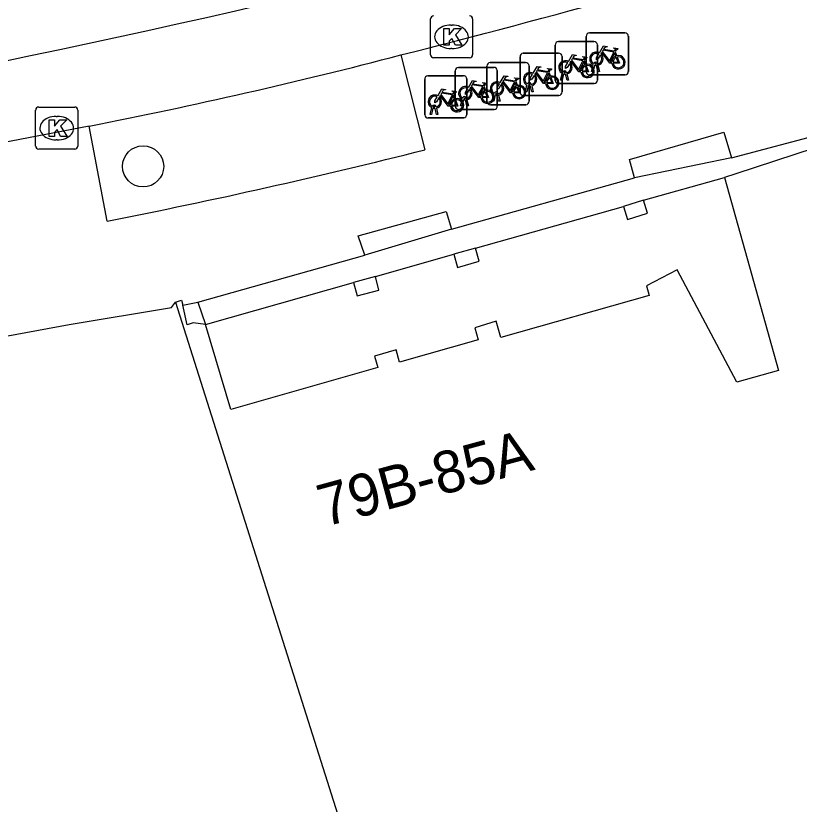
# Model space of a CAD drawing. Extents: x 160664 to 161506, y 382245 to 383288.
# Drawn here: x 161061.09 to 161079.7, y 382914.09 to 382932.82 of the extents above; entities that cross this region are included whole.
import ezdxf

# ---------------------------------------------------------------- set-up
doc = ezdxf.new("R2010")
doc.units = 0
for name, color, linetype in [('IMGEO_Boom', 7, 'Continuous'), ('IMGEO_Fietsenrek', 7, 'Continuous'), ('IMGEO_Kolk', 7, 'Continuous'), ('IMGEO_Pand', 7, 'Continuous'), ('IMGEO_Pand_nummerreeks', 7, 'Continuous'), ('IMGEO_Rijbaan_lokaal_gesloten', 7, 'Continuous'), ('IMGEO_Voetpad_open', 7, 'Continuous')]:
    doc.layers.add(name, color=color, linetype=linetype)

msp = doc.modelspace()

# ---------------------------------------------------------------- linework, layer by layer
at = {"layer": 'IMGEO_Boom'}
msp.add_circle((161064.113, 382929.242), 0.489, dxfattribs=at)
at = {"layer": 'IMGEO_Fietsenrek'}
for p, q in [((161074.713, 382932.414), (161075.554, 382932.414)), ((161075.554, 382932.414), (161074.713, 382932.414)), ((161074.638, 382931.489), (161074.638, 382932.33)), ((161074.638, 382932.33), (161074.638, 382931.489)), ((161075.638, 382932.339), (161075.638, 382931.498)), ((161075.638, 382931.498), (161075.638, 382932.339)), ((161073.903, 382931.283), (161073.903, 382932.124)), ((161073.903, 382932.124), (161073.903, 382931.283)), ((161073.978, 382932.208), (161074.819, 382932.208)), ((161074.819, 382932.208), (161073.978, 382932.208)), ((161074.903, 382932.133), (161074.903, 382931.292)), ((161074.903, 382931.292), (161074.903, 382932.133)), ((161073.065, 382931.004), (161073.065, 382931.845)), ((161073.065, 382931.845), (161073.065, 382931.004)), ((161073.14, 382931.929), (161073.981, 382931.929)), ((161073.981, 382931.929), (161073.14, 382931.929)), ((161074.065, 382931.854), (161074.065, 382931.013)), ((161074.065, 382931.013), (161074.065, 382931.854)), ((161075.325, 382931.963), (161075.361, 382931.868)), ((161072.354, 382931.707), (161073.195, 382931.707)), ((161073.195, 382931.707), (161072.354, 382931.707)), ((161074.59, 382931.757), (161074.626, 382931.662)), ((161074.765, 382931.498), (161074.804, 382931.658)), ((161074.876, 382931.67), (161074.875, 382931.674)), ((161074.907, 382931.681), (161074.908, 382931.674)), ((161071.526, 382930.669), (161071.526, 382931.51)), ((161071.526, 382931.51), (161071.526, 382930.669)), ((161071.601, 382931.594), (161072.442, 382931.594)), ((161072.442, 382931.594), (161071.601, 382931.594)), ((161072.279, 382930.782), (161072.279, 382931.623)), ((161072.279, 382931.623), (161072.279, 382930.782)), ((161072.526, 382931.519), (161072.526, 382930.678)), ((161072.526, 382930.678), (161072.526, 382931.519)), ((161073.279, 382931.632), (161073.279, 382930.791)), ((161073.279, 382930.791), (161073.279, 382931.632)), ((161073.752, 382931.478), (161073.788, 382931.383)), ((161074.172, 382931.475), (161074.173, 382931.468)), ((161074.799, 382931.498), (161074.765, 382931.498)), ((161074.834, 382931.646), (161074.799, 382931.498)), ((161074.917, 382931.498), (161074.883, 382931.64)), ((161074.915, 382931.644), (161074.95, 382931.498)), ((161074.95, 382931.498), (161074.917, 382931.498)), ((161070.802, 382930.469), (161070.802, 382931.31)), ((161070.802, 382931.31), (161070.802, 382930.469)), ((161070.877, 382931.394), (161071.718, 382931.394)), ((161071.718, 382931.394), (161070.877, 382931.394)), ((161071.802, 382931.319), (161071.802, 382930.478)), ((161071.802, 382930.478), (161071.802, 382931.319)), ((161074.03, 382931.292), (161074.069, 382931.452)), ((161074.064, 382931.292), (161074.03, 382931.292)), ((161074.099, 382931.44), (161074.064, 382931.292)), ((161074.141, 382931.464), (161074.14, 382931.468)), ((161074.182, 382931.292), (161074.148, 382931.434)), ((161074.18, 382931.438), (161074.215, 382931.292)), ((161074.215, 382931.292), (161074.182, 382931.292)), ((161075.563, 382931.414), (161074.722, 382931.414)), ((161074.722, 382931.414), (161075.563, 382931.414)), ((161072.213, 382931.143), (161072.249, 382931.048)), ((161072.966, 382931.256), (161073.002, 382931.161)), ((161073.192, 382931.013), (161073.231, 382931.173)), ((161073.261, 382931.161), (161073.226, 382931.013)), ((161073.303, 382931.185), (161073.302, 382931.189)), ((161073.344, 382931.013), (161073.31, 382931.155)), ((161073.334, 382931.196), (161073.335, 382931.189)), ((161073.342, 382931.159), (161073.377, 382931.013)), ((161074.828, 382931.208), (161073.987, 382931.208)), ((161073.987, 382931.208), (161074.828, 382931.208)), ((161071.489, 382930.943), (161071.525, 382930.848)), ((161072.406, 382930.791), (161072.445, 382930.951)), ((161072.475, 382930.939), (161072.44, 382930.791)), ((161072.517, 382930.963), (161072.516, 382930.967)), ((161072.558, 382930.791), (161072.524, 382930.933)), ((161072.548, 382930.974), (161072.549, 382930.967)), ((161072.556, 382930.937), (161072.591, 382930.791)), ((161073.99, 382930.929), (161073.149, 382930.929)), ((161073.149, 382930.929), (161073.99, 382930.929)), ((161073.226, 382931.013), (161073.192, 382931.013)), ((161073.377, 382931.013), (161073.344, 382931.013)), ((161071.653, 382930.678), (161071.692, 382930.838)), ((161071.722, 382930.826), (161071.687, 382930.678)), ((161071.764, 382930.85), (161071.763, 382930.854)), ((161071.805, 382930.678), (161071.771, 382930.82)), ((161071.795, 382930.861), (161071.796, 382930.854)), ((161071.803, 382930.824), (161071.838, 382930.678)), ((161072.44, 382930.791), (161072.406, 382930.791)), ((161072.591, 382930.791), (161072.558, 382930.791)), ((161070.929, 382930.478), (161070.968, 382930.638)), ((161070.998, 382930.626), (161070.963, 382930.478)), ((161071.04, 382930.65), (161071.039, 382930.654)), ((161071.081, 382930.478), (161071.047, 382930.62)), ((161071.071, 382930.661), (161071.072, 382930.654)), ((161071.079, 382930.624), (161071.114, 382930.478)), ((161072.451, 382930.594), (161071.61, 382930.594)), ((161071.61, 382930.594), (161072.451, 382930.594)), ((161071.687, 382930.678), (161071.653, 382930.678)), ((161071.838, 382930.678), (161071.805, 382930.678)), ((161073.204, 382930.707), (161072.363, 382930.707)), ((161072.363, 382930.707), (161073.204, 382930.707)), ((161071.727, 382930.394), (161070.886, 382930.394)), ((161070.886, 382930.394), (161071.727, 382930.394)), ((161070.963, 382930.478), (161070.929, 382930.478)), ((161071.114, 382930.478), (161071.081, 382930.478))]:
    msp.add_line(p, q, dxfattribs=at)
for points in [[(161074.951, 382931.94), (161075.046, 382932.104), (161075.132, 382932.09), (161075.134, 382932.081), (161075.078, 382932.07), (161075.051, 382932.025), (161075.307, 382931.984)], [(161075.307, 382931.984), (161075.332, 382932.033), (161075.326, 382932.037), (161075.303, 382932.041), (161075.291, 382932.048), (161075.29, 382932.051), (161075.292, 382932.056), (161075.387, 382932.041), (161075.389, 382932.031), (161075.379, 382932.018), (161075.367, 382932.012), (161075.353, 382932.018), (161075.325, 382931.963)], [(161074.216, 382931.734), (161074.311, 382931.898), (161074.397, 382931.884), (161074.399, 382931.875), (161074.343, 382931.864), (161074.316, 382931.819), (161074.572, 382931.778)], [(161074.572, 382931.778), (161074.597, 382931.827), (161074.591, 382931.831), (161074.568, 382931.835), (161074.556, 382931.842), (161074.555, 382931.845), (161074.557, 382931.85), (161074.652, 382931.835), (161074.654, 382931.825), (161074.644, 382931.812), (161074.632, 382931.806), (161074.618, 382931.812), (161074.59, 382931.757)], [(161074.972, 382931.888), (161074.92, 382931.798), (161074.88, 382931.773), (161074.881, 382931.82), (161074.936, 382931.914)], [(161075.247, 382931.696), (161075.197, 382931.696), (161075.006, 382931.947), (161074.987, 382931.915)], [(161075.294, 382931.959), (161075.037, 382932), (161075.02, 382931.971), (161075.187, 382931.751), (161075.294, 382931.959)], [(161075.342, 382931.861), (161075.312, 382931.938), (161075.203, 382931.72), (161075.246, 382931.72)], [(161074.237, 382931.682), (161074.185, 382931.592), (161074.145, 382931.567), (161074.146, 382931.614), (161074.201, 382931.708)], [(161074.512, 382931.49), (161074.462, 382931.49), (161074.271, 382931.741), (161074.252, 382931.709)], [(161074.559, 382931.753), (161074.302, 382931.794), (161074.285, 382931.765), (161074.452, 382931.545), (161074.559, 382931.753)], [(161074.607, 382931.655), (161074.577, 382931.732), (161074.468, 382931.514), (161074.511, 382931.514)], [(161075.276, 382931.72), (161075.396, 382931.719), (161075.352, 382931.833)], [(161075.372, 382931.84), (161075.427, 382931.695), (161075.277, 382931.695)], [(161073.378, 382931.455), (161073.473, 382931.619), (161073.559, 382931.605), (161073.561, 382931.596), (161073.505, 382931.585), (161073.478, 382931.54), (161073.734, 382931.499)], [(161073.721, 382931.474), (161073.464, 382931.515), (161073.447, 382931.486), (161073.614, 382931.266), (161073.721, 382931.474)], [(161073.734, 382931.499), (161073.759, 382931.548), (161073.753, 382931.552), (161073.73, 382931.556), (161073.718, 382931.563), (161073.717, 382931.566), (161073.719, 382931.571), (161073.814, 382931.556), (161073.816, 382931.546), (161073.806, 382931.533), (161073.794, 382931.527), (161073.78, 382931.533), (161073.752, 382931.478)], [(161074.541, 382931.514), (161074.661, 382931.513), (161074.617, 382931.627)], [(161074.637, 382931.634), (161074.692, 382931.489), (161074.542, 382931.489)], [(161071.839, 382931.12), (161071.934, 382931.284), (161072.02, 382931.27), (161072.022, 382931.261), (161071.966, 382931.25), (161071.939, 382931.205), (161072.195, 382931.164)], [(161072.592, 382931.233), (161072.687, 382931.397), (161072.773, 382931.383), (161072.775, 382931.374), (161072.719, 382931.363), (161072.692, 382931.318), (161072.948, 382931.277)], [(161072.935, 382931.252), (161072.678, 382931.293), (161072.661, 382931.264), (161072.828, 382931.044), (161072.935, 382931.252)], [(161072.948, 382931.277), (161072.973, 382931.326), (161072.967, 382931.33), (161072.944, 382931.334), (161072.932, 382931.341), (161072.931, 382931.344), (161072.933, 382931.349), (161073.028, 382931.334), (161073.03, 382931.324), (161073.02, 382931.311), (161073.008, 382931.305), (161072.994, 382931.311), (161072.966, 382931.256)], [(161073.399, 382931.403), (161073.347, 382931.313), (161073.307, 382931.288), (161073.308, 382931.335), (161073.363, 382931.429)], [(161073.674, 382931.211), (161073.624, 382931.211), (161073.433, 382931.462), (161073.414, 382931.43)], [(161073.769, 382931.376), (161073.739, 382931.453), (161073.63, 382931.235), (161073.673, 382931.235)], [(161073.703, 382931.235), (161073.823, 382931.234), (161073.779, 382931.348)], [(161073.799, 382931.355), (161073.854, 382931.21), (161073.704, 382931.21)], [(161072.135, 382930.876), (161072.085, 382930.876), (161071.894, 382931.127), (161071.875, 382931.095)], [(161072.182, 382931.139), (161071.925, 382931.18), (161071.908, 382931.151), (161072.075, 382930.931), (161072.182, 382931.139)], [(161072.23, 382931.041), (161072.2, 382931.118), (161072.091, 382930.9), (161072.134, 382930.9)], [(161072.195, 382931.164), (161072.22, 382931.213), (161072.214, 382931.217), (161072.191, 382931.221), (161072.179, 382931.228), (161072.178, 382931.231), (161072.18, 382931.236), (161072.275, 382931.221), (161072.277, 382931.211), (161072.267, 382931.198), (161072.255, 382931.192), (161072.241, 382931.198), (161072.213, 382931.143)], [(161072.613, 382931.181), (161072.561, 382931.091), (161072.521, 382931.066), (161072.522, 382931.113), (161072.577, 382931.207)], [(161072.888, 382930.989), (161072.838, 382930.989), (161072.647, 382931.24), (161072.628, 382931.208)], [(161072.983, 382931.154), (161072.953, 382931.231), (161072.844, 382931.013), (161072.887, 382931.013)], [(161072.917, 382931.013), (161073.037, 382931.012), (161072.993, 382931.126)], [(161073.013, 382931.133), (161073.068, 382930.988), (161072.918, 382930.988)], [(161071.115, 382930.92), (161071.21, 382931.084), (161071.296, 382931.07), (161071.298, 382931.061), (161071.242, 382931.05), (161071.215, 382931.005), (161071.471, 382930.964)], [(161071.411, 382930.676), (161071.361, 382930.676), (161071.17, 382930.927), (161071.151, 382930.895)], [(161071.458, 382930.939), (161071.201, 382930.98), (161071.184, 382930.951), (161071.351, 382930.731), (161071.458, 382930.939)], [(161071.506, 382930.841), (161071.476, 382930.918), (161071.367, 382930.7), (161071.41, 382930.7)], [(161071.471, 382930.964), (161071.496, 382931.013), (161071.49, 382931.017), (161071.467, 382931.021), (161071.455, 382931.028), (161071.454, 382931.031), (161071.456, 382931.036), (161071.551, 382931.021), (161071.553, 382931.011), (161071.543, 382930.998), (161071.531, 382930.992), (161071.517, 382930.998), (161071.489, 382930.943)], [(161071.86, 382931.068), (161071.808, 382930.978), (161071.768, 382930.953), (161071.769, 382931), (161071.824, 382931.094)], [(161072.164, 382930.9), (161072.284, 382930.899), (161072.24, 382931.013)], [(161072.26, 382931.02), (161072.315, 382930.875), (161072.165, 382930.875)], [(161071.136, 382930.868), (161071.084, 382930.778), (161071.044, 382930.753), (161071.045, 382930.8), (161071.1, 382930.894)], [(161071.44, 382930.7), (161071.56, 382930.699), (161071.516, 382930.813)], [(161071.536, 382930.82), (161071.591, 382930.675), (161071.441, 382930.675)]]:
    msp.add_lwpolyline(points, dxfattribs=at)
for centre, radius, start, end in [((161074.716, 382932.336), 0.0779, 92.4484, 184.2845), ((161074.716, 382932.336), 0.0779, 92.4484, 184.2845), ((161075.56, 382932.336), 0.0779, 2.4484, 94.2845), ((161075.56, 382932.336), 0.0779, 2.4484, 94.2845), ((161073.981, 382932.13), 0.0779, 92.4484, 184.2845), ((161073.981, 382932.13), 0.0779, 92.4484, 184.2845), ((161074.825, 382932.13), 0.0779, 2.4484, 94.2845), ((161074.825, 382932.13), 0.0779, 2.4484, 94.2845), ((161073.143, 382931.851), 0.0779, 92.4484, 184.2845), ((161073.143, 382931.851), 0.0779, 92.4484, 184.2845), ((161073.987, 382931.851), 0.0779, 2.4484, 94.2845), ((161073.987, 382931.851), 0.0779, 2.4484, 94.2845), ((161074.878, 382931.799), 0.159, 62.6766, 242.1369), ((161074.878, 382931.799), 0.129, 63.3192, 238.903), ((161074.878, 382931.799), 0.129, 283.6043, 43.4302), ((161074.878, 382931.799), 0.159, 283.5766, 46.6042), ((161075.405, 382931.715), 0.159, 113.3408, 178.3217), ((161075.405, 382931.715), 0.159, 187.0065, 105.7708), ((161075.405, 382931.715), 0.129, 188.6715, 104.5883), ((161072.357, 382931.629), 0.0779, 92.4484, 184.2845), ((161072.357, 382931.629), 0.0779, 92.4484, 184.2845), ((161073.201, 382931.629), 0.0779, 2.4484, 94.2845), ((161073.201, 382931.629), 0.0779, 2.4484, 94.2845), ((161074.143, 382931.593), 0.159, 62.6766, 242.1369), ((161074.143, 382931.593), 0.129, 63.3192, 238.903), ((161074.143, 382931.593), 0.129, 283.6043, 43.4302), ((161074.143, 382931.593), 0.159, 283.5766, 46.6042), ((161074.67, 382931.509), 0.159, 187.0065, 105.7708), ((161074.858, 382931.67), 0.0499, 12.8025, 158.6934), ((161074.858, 382931.67), 0.0174, 12.8025, 163.4502), ((161074.878, 382931.799), 0.129, 253.415, 269.0204), ((161075.405, 382931.715), 0.129, 113.923, 177.9556), ((161071.604, 382931.516), 0.0779, 92.4484, 184.2845), ((161071.604, 382931.516), 0.0779, 92.4484, 184.2845), ((161072.448, 382931.516), 0.0779, 2.4484, 94.2845), ((161072.448, 382931.516), 0.0779, 2.4484, 94.2845), ((161073.305, 382931.314), 0.159, 62.6766, 242.1369), ((161074.123, 382931.464), 0.0499, 12.8025, 158.6934), ((161074.123, 382931.464), 0.0174, 12.8025, 163.4502), ((161074.143, 382931.593), 0.129, 253.415, 269.0204), ((161074.67, 382931.509), 0.159, 113.3408, 178.3217), ((161074.67, 382931.509), 0.129, 113.923, 177.9556), ((161074.67, 382931.509), 0.129, 188.6715, 104.5883), ((161074.716, 382931.492), 0.0779, 182.4484, 274.2845), ((161074.716, 382931.492), 0.0779, 182.4484, 274.2845), ((161074.878, 382931.799), 0.159, 253.9967, 271.7867), ((161075.56, 382931.492), 0.0779, 272.4484, 4.2845), ((161075.56, 382931.492), 0.0779, 272.4484, 4.2845), ((161070.88, 382931.316), 0.0779, 92.4484, 184.2845), ((161070.88, 382931.316), 0.0779, 92.4484, 184.2845), ((161071.724, 382931.316), 0.0779, 2.4484, 94.2845), ((161071.724, 382931.316), 0.0779, 2.4484, 94.2845), ((161073.305, 382931.314), 0.129, 63.3192, 238.903), ((161073.305, 382931.314), 0.129, 283.6043, 43.4302), ((161073.305, 382931.314), 0.159, 283.5766, 46.6042), ((161073.832, 382931.23), 0.159, 113.3408, 178.3217), ((161073.832, 382931.23), 0.159, 187.0065, 105.7708), ((161073.832, 382931.23), 0.129, 113.923, 177.9556), ((161073.832, 382931.23), 0.129, 188.6715, 104.5883), ((161073.981, 382931.286), 0.0779, 182.4484, 274.2845), ((161073.981, 382931.286), 0.0779, 182.4484, 274.2845), ((161074.143, 382931.593), 0.159, 253.9967, 271.7867), ((161074.825, 382931.286), 0.0779, 272.4484, 4.2845), ((161074.825, 382931.286), 0.0779, 272.4484, 4.2845), ((161071.766, 382930.979), 0.159, 62.6766, 242.1369), ((161071.766, 382930.979), 0.129, 63.3192, 238.903), ((161071.766, 382930.979), 0.159, 283.5766, 46.6042), ((161072.519, 382931.092), 0.159, 62.6766, 242.1369), ((161072.519, 382931.092), 0.129, 63.3192, 238.903), ((161072.519, 382931.092), 0.129, 283.6043, 43.4302), ((161072.519, 382931.092), 0.159, 283.5766, 46.6042), ((161073.046, 382931.008), 0.159, 113.3408, 178.3217), ((161073.046, 382931.008), 0.159, 187.0065, 105.7708), ((161073.046, 382931.008), 0.129, 113.923, 177.9556), ((161073.046, 382931.008), 0.129, 188.6715, 104.5883), ((161073.285, 382931.185), 0.0499, 12.8025, 158.6934), ((161073.305, 382931.314), 0.159, 253.9967, 271.7867), ((161073.285, 382931.185), 0.0174, 12.8025, 163.4502), ((161073.305, 382931.314), 0.129, 253.415, 269.0204), ((161071.042, 382930.779), 0.159, 62.6766, 242.1369), ((161071.042, 382930.779), 0.129, 63.3192, 238.903), ((161071.766, 382930.979), 0.129, 283.6043, 43.4302), ((161072.293, 382930.895), 0.159, 113.3408, 178.3217), ((161072.293, 382930.895), 0.159, 187.0065, 105.7708), ((161072.293, 382930.895), 0.129, 113.923, 177.9556), ((161072.293, 382930.895), 0.129, 188.6715, 104.5883), ((161072.499, 382930.963), 0.0499, 12.8025, 158.6934), ((161072.519, 382931.092), 0.159, 253.9967, 271.7867), ((161072.499, 382930.963), 0.0174, 12.8025, 163.4502), ((161072.519, 382931.092), 0.129, 253.415, 269.0204), ((161073.143, 382931.007), 0.0779, 182.4484, 274.2845), ((161073.143, 382931.007), 0.0779, 182.4484, 274.2845), ((161073.987, 382931.007), 0.0779, 272.4484, 4.2845), ((161073.987, 382931.007), 0.0779, 272.4484, 4.2845), ((161071.042, 382930.779), 0.129, 283.6043, 43.4302), ((161071.042, 382930.779), 0.159, 283.5766, 46.6042), ((161071.569, 382930.695), 0.159, 113.3408, 178.3217), ((161071.569, 382930.695), 0.159, 187.0065, 105.7708), ((161071.569, 382930.695), 0.129, 113.923, 177.9556), ((161071.569, 382930.695), 0.129, 188.6715, 104.5883), ((161071.746, 382930.85), 0.0499, 12.8025, 158.6934), ((161071.766, 382930.979), 0.159, 253.9967, 271.7867), ((161071.746, 382930.85), 0.0174, 12.8025, 163.4502), ((161071.766, 382930.979), 0.129, 253.415, 269.0204), ((161072.357, 382930.785), 0.0779, 182.4484, 274.2845), ((161072.357, 382930.785), 0.0779, 182.4484, 274.2845), ((161073.201, 382930.785), 0.0779, 272.4484, 4.2845), ((161073.201, 382930.785), 0.0779, 272.4484, 4.2845), ((161071.022, 382930.65), 0.0499, 12.8025, 158.6934), ((161071.042, 382930.779), 0.159, 253.9967, 271.7867), ((161071.022, 382930.65), 0.0174, 12.8025, 163.4502), ((161071.042, 382930.779), 0.129, 253.415, 269.0204), ((161071.604, 382930.672), 0.0779, 182.4484, 274.2845), ((161071.604, 382930.672), 0.0779, 182.4484, 274.2845), ((161072.448, 382930.672), 0.0779, 272.4484, 4.2845), ((161072.448, 382930.672), 0.0779, 272.4484, 4.2845), ((161070.88, 382930.472), 0.0779, 182.4484, 274.2845), ((161070.88, 382930.472), 0.0779, 182.4484, 274.2845), ((161071.724, 382930.472), 0.0779, 272.4484, 4.2845), ((161071.724, 382930.472), 0.0779, 272.4484, 4.2845)]:
    msp.add_arc(centre, radius, start, end, dxfattribs=at)
at = {"layer": 'IMGEO_Kolk'}
for p, q in [((161070.938, 382931.894), (161070.938, 382932.746)), ((161071.426, 382932.6), (161071.451, 382932.6)), ((161071.939, 382932.746), (161071.939, 382931.894)), ((161071.449, 382932.04), (161071.424, 382932.04)), ((161071.865, 382931.82), (161071.013, 382931.82)), ((161061.561, 382929.725), (161061.561, 382930.577)), ((161061.636, 382930.651), (161062.488, 382930.651)), ((161062.562, 382930.577), (161062.562, 382929.725)), ((161062.049, 382930.431), (161062.074, 382930.431)), ((161062.072, 382929.871), (161062.047, 382929.871)), ((161062.488, 382929.651), (161061.636, 382929.651))]:
    msp.add_line(p, q, dxfattribs=at)
for points in [[(161070.938, 382931.894), (161070.938, 382932.746)], [(161071.939, 382932.746), (161071.939, 382931.894)], [(161071.259, 382932.52), (161071.382, 382932.52), (161071.382, 382932.369), (161071.512, 382932.52), (161071.676, 382932.52), (161071.53, 382932.369), (161071.683, 382932.12), (161071.531, 382932.12), (161071.446, 382932.284), (161071.382, 382932.217), (161071.382, 382932.12), (161071.259, 382932.12), (161071.259, 382932.52)], [(161071.865, 382931.82), (161071.013, 382931.82)], [(161061.561, 382929.725), (161061.561, 382930.577)], [(161061.636, 382930.651), (161062.488, 382930.651)], [(161062.562, 382930.577), (161062.562, 382929.725)], [(161061.882, 382930.351), (161062.005, 382930.351), (161062.005, 382930.2), (161062.135, 382930.351), (161062.299, 382930.351), (161062.153, 382930.2), (161062.306, 382929.951), (161062.154, 382929.951), (161062.069, 382930.115), (161062.005, 382930.048), (161062.005, 382929.951), (161061.882, 382929.951), (161061.882, 382930.351)], [(161062.488, 382929.651), (161061.636, 382929.651)]]:
    msp.add_lwpolyline(points, dxfattribs=at)
for centre, start, end in [((161071.015, 382932.744), 91.552, 178.448), ((161071.015, 382932.744), 91.552, 178.448), ((161071.863, 382932.744), 1.552, 88.448), ((161071.863, 382932.744), 1.552, 88.448), ((161071.015, 382931.896), 181.552, 268.448), ((161071.015, 382931.896), 181.552, 268.448), ((161071.863, 382931.896), 271.552, 358.448), ((161071.863, 382931.896), 271.552, 358.448), ((161061.638, 382930.575), 91.552, 178.448), ((161061.638, 382930.575), 91.552, 178.448), ((161062.486, 382930.575), 1.552, 88.448), ((161062.486, 382930.575), 1.552, 88.448), ((161061.638, 382929.727), 181.552, 268.448), ((161061.638, 382929.727), 181.552, 268.448), ((161062.486, 382929.727), 271.552, 358.448), ((161062.486, 382929.727), 271.552, 358.448)]:
    msp.add_arc(centre, 0.0765, start, end, dxfattribs=at)
for centre, major_axis, ratio, start_param, end_param in [((161071.425, 382932.32), (-0.387, 0.002), 0.722429, 4.712389, 7.853982), ((161071.45, 382932.32), (-0.39, 0.002), 0.717154, 1.570796, 4.712389), ((161062.048, 382930.151), (-0.387, 0.002), 0.722429, 4.712389, 7.853982), ((161062.073, 382930.151), (-0.39, 0.002), 0.717154, 1.570796, 4.712389)]:
    msp.add_ellipse(centre, major_axis=major_axis, ratio=ratio, start_param=start_param, end_param=end_param, dxfattribs=at)
at = {"layer": 'IMGEO_Pand'}
for points in [[(161084.715, 382931.203), (161078.194, 382929.067), (161077.92, 382928.977)], [(161077.92, 382928.977), (161079.206, 382924.393), (161078.211, 382924.114), (161076.801, 382926.78), (161076.069, 382926.403), (161076.133, 382926.172), (161072.61, 382925.18), (161072.498, 382925.567), (161071.991, 382925.405), (161072.075, 382925.118), (161070.2, 382924.591), (161070.122, 382924.887), (161069.606, 382924.73), (161069.686, 382924.467), (161066.194, 382923.465), (161065.599, 382925.485)], [(161076.001, 382928.436), (161075.526, 382928.291)], [(161075.526, 382928.291), (161075.621, 382927.982), (161076.095, 382928.127), (161076.001, 382928.436)], [(161072.01, 382927.302), (161071.49, 382927.157)], [(161071.49, 382927.157), (161071.577, 382926.843), (161072.097, 382926.988), (161072.01, 382927.302)], [(161069.629, 382926.627), (161069.112, 382926.48)], [(161069.112, 382926.48), (161069.2, 382926.17), (161069.713, 382926.303), (161069.629, 382926.627)], [(161064.882, 382926.017), (161065.029, 382926.065), (161065.055, 382925.946)], [(161046.345, 382922.64), (161046.536, 382922.719), (161046.572, 382922.573), (161062.355, 382925.483), (161064.787, 382925.89), (161064.882, 382926.017)], [(161064.882, 382926.017), (161070.28, 382908.957)], [(161065.599, 382925.485), (161065.302, 382925.526), (161065.16, 382925.476), (161065.055, 382925.946)]]:
    msp.add_lwpolyline(points, dxfattribs=at)
at = {"layer": 'IMGEO_Rijbaan_lokaal_gesloten'}
msp.add_lwpolyline([(161062.834, 382930.198), (161057.022, 382929.08)], dxfattribs=at)
for centre, radius, start, end in [((161007.021, 383191.848), 265.609, 280.74798, 290.57512), ((161005.302, 383187.646), 263.871, 284.24551, 286.65276), ((161038.267, 383054.762), 126.964, 281.15693, 284.58341)]:
    msp.add_arc(centre, radius, start, end, dxfattribs=at)
at = {"layer": 'IMGEO_Voetpad_open'}
for points in [[(161070.235, 382931.889), (161070.808, 382929.635)], [(161078.085, 382929.442), (161084.715, 382931.203)], [(161063.258, 382927.939), (161062.834, 382930.198)], [(161075.783, 382928.973), (161075.664, 382929.405), (161077.906, 382930.056), (161078.085, 382929.442)], [(161078.085, 382929.442), (161075.783, 382928.973)], [(161071.439, 382927.748), (161075.783, 382928.973)], [(161076.001, 382928.436), (161077.92, 382928.977)], [(161072.01, 382927.302), (161075.526, 382928.291)], [(161069.376, 382927.134), (161069.22, 382927.592), (161071.311, 382928.169), (161071.439, 382927.748)], [(161071.439, 382927.748), (161069.376, 382927.134)], [(161065.411, 382926.019), (161069.376, 382927.134)], [(161069.629, 382926.627), (161071.49, 382927.157)], [(161065.599, 382925.485), (161069.112, 382926.48)], [(161065.055, 382925.946), (161065.411, 382926.019)], [(161065.411, 382926.019), (161065.599, 382925.485)]]:
    msp.add_lwpolyline(points, dxfattribs=at)
msp.add_arc((161034.169, 383075.087), 149.995, 281.18243, 284.13861, dxfattribs=at)

# ---------------------------------------------------------------- texts
at = {"layer": 'IMGEO_Pand_nummerreeks'}
msp.add_text('79B-85A', height=1, rotation=15.2349, dxfattribs=at).set_placement((161068.422, 382920.672))

doc.saveas('drawing.dxf')
